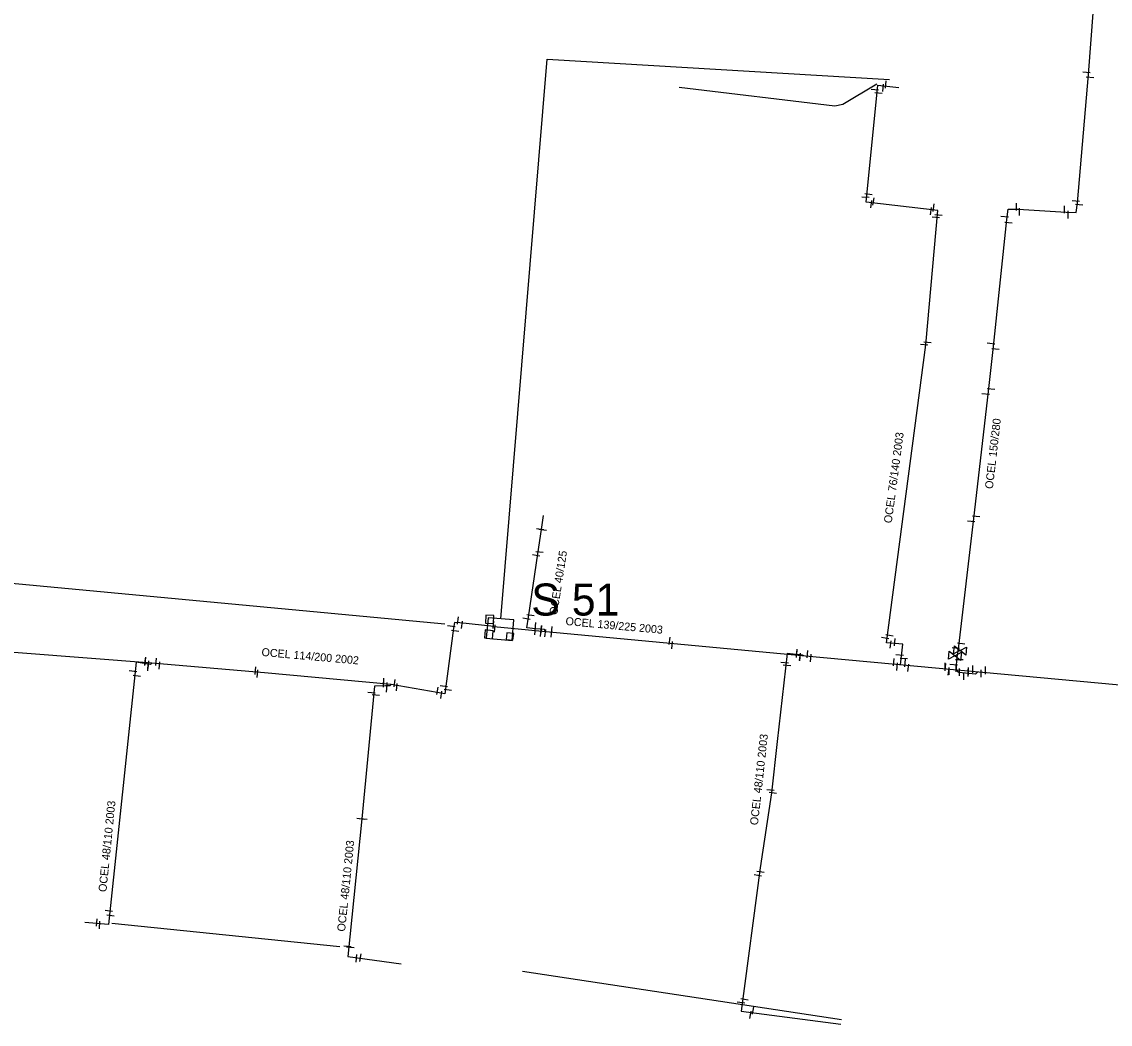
# Model space of a CAD drawing. Extents: x -642943 to -623314, y -1138561 to -1113539.
# Drawn here: x -642552.6 to -642450.6, y -1114146.6 to -1114052.6 of the extents above; entities that cross this region are included whole.
import ezdxf

# ---------------------------------------------------------------- set-up
doc = ezdxf.new("R2010")
doc.units = 0
for name, color, linetype in [('horkovod armatury', 7, 'Continuous'), ('horkovod dimenze', 7, 'Continuous'), ('horkovod předisol', 7, 'Continuous'), ('horkovod sváry', 7, 'Continuous'), ('horkovod trasa', 7, 'Continuous'), ('horkovod zrušený', 7, 'Continuous'), ('horkovod číslo šachty', 7, 'Continuous'), ('horkovod šachty', 7, 'Continuous')]:
    doc.layers.add(name, color=color, linetype=linetype)

# ---------------------------------------------------------------- blocks, each defined once
blk = doc.blocks.new('SPH')
at = {"layer": 'horkovod sváry'}
blk.add_line((0, -0.035), (0, 0.035), dxfattribs=at)
blk = doc.blocks.new('SPH_2')
at = {"layer": 'horkovod sváry'}
blk.add_line((0, -0.035), (0, 0.035), dxfattribs=at)
blk = doc.blocks.new('SPH_1')
at = {"layer": 'horkovod sváry'}
blk.add_line((0, -0.035), (0, 0.035), dxfattribs=at)
blk = doc.blocks.new('POINT_DISPLAY')
blk.add_line((0, 0), (0, 0))
blk = doc.blocks.new('SH')
at = {"layer": 'horkovod armatury'}
for p, q in [((-0.057, -0.039), (-0.056, 0.038)), ((-0.056, 0.038), (0, 0)), ((0.001, 0), (0.058, 0.037)), ((0.058, 0.037), (0.058, -0.039)), ((0.001, 0), (-0.057, -0.039)), ((0.058, -0.039), (0.001, 0))]:
    blk.add_line(p, q, dxfattribs=at)

msp = doc.modelspace()

# ---------------------------------------------------------------- linework, layer by layer
at = {"layer": 'horkovod předisol'}
msp.add_line((-642508.37, -1114109.32), (-642503.5, -1114109.78), dxfattribs=at)
for points in [[(-642463.03, -1114113.56), (-642463.23, -1114113.78), (-642464.5, -1114113.66), (-642464.82, -1114113.63), (-642465.04, -1114113.38), (-642465.03, -1114113.08), (-642464.98, -1114112.45), (-642464.82, -1114111.16), (-642463.4, -1114099.2), (-642462.02, -1114087.28), (-642461.57, -1114083.08), (-642460.31, -1114071.16), (-642460.18, -1114070.21), (-642459.26, -1114070.21), (-642454.75, -1114070.47), (-642453.82, -1114070.52), (-642453.68, -1114069.61), (-642452.66, -1114057.59), (-642451.74, -1114045.64)], [(-642470.26, -1114112.9), (-642470.06, -1114110.98), (-642471.59, -1114110.84), (-642467.91, -1114082.92), (-642466.78, -1114070.32), (-642473.49, -1114069.53), (-642472.41, -1114058.59), (-642470.42, -1114058.79)], [(-642503.5, -1114109.78), (-642503.63, -1114109.61), (-642504.49, -1114109.53), (-642505.28, -1114109.43), (-642505.14, -1114108.43), (-642504.26, -1114102.49), (-642503.91, -1114100.24), (-642503.72, -1114098.9)], [(-642540.43, -1114112.75), (-642565.12, -1114110.86), (-642600.43, -1114107.77), (-642601.27, -1114107.64), (-642601.29, -1114108.35), (-642601.64, -1114111.42)], [(-642508.37, -1114109.32), (-642511.57, -1114108.97), (-642512.08, -1114108.95), (-642512.17, -1114109.48), (-642512.97, -1114115.62), (-642518.02, -1114114.75)], [(-642503.5, -1114109.78), (-642479.51, -1114112.04), (-642466.66, -1114113.23)], [(-642479.32, -1114112.06), (-642479.46, -1114112.01), (-642480.89, -1114111.86), (-642481.84, -1114120.11), (-642482.37, -1114124.92), (-642483.43, -1114131.93), (-642485.2, -1114145.37), (-642475.88, -1114146.6)], [(-642541.9, -1114112.66), (-642544.51, -1114137.25), (-642546.73, -1114137.05)], [(-642540.43, -1114112.75), (-642540.55, -1114112.87), (-642541.9, -1114112.66)], [(-642518.02, -1114114.75), (-642529.89, -1114113.66), (-642540.43, -1114112.75)], [(-642466.65, -1114113.23), (-642462.58, -1114113.61)], [(-642518.53, -1114114.88), (-642519.58, -1114114.92), (-642520.75, -1114127.33), (-642522.07, -1114140.26), (-642517.07, -1114140.94)], [(-642518.02, -1114114.75), (-642518.14, -1114114.88), (-642518.53, -1114114.88)]]:
    msp.add_lwpolyline(points, dxfattribs=at)
at = {"layer": 'horkovod trasa'}
msp.add_line((-642508.37, -1114109.32), (-642503.5, -1114109.78), dxfattribs=at)
for points in [[(-642463.03, -1114113.56), (-642463.23, -1114113.78), (-642464.5, -1114113.66), (-642464.82, -1114113.63), (-642465.04, -1114113.38), (-642465.03, -1114113.08), (-642464.98, -1114112.45), (-642464.82, -1114111.16), (-642463.4, -1114099.2), (-642462.02, -1114087.28), (-642461.57, -1114083.08), (-642460.31, -1114071.16), (-642460.18, -1114070.21), (-642459.26, -1114070.21), (-642454.75, -1114070.47), (-642453.82, -1114070.52), (-642453.68, -1114069.61), (-642452.66, -1114057.59), (-642451.74, -1114045.64)], [(-642470.26, -1114112.9), (-642470.06, -1114110.98), (-642471.59, -1114110.84), (-642467.91, -1114082.92), (-642466.78, -1114070.32), (-642473.49, -1114069.53), (-642472.41, -1114058.59), (-642470.42, -1114058.79)], [(-642503.5, -1114109.78), (-642503.63, -1114109.61), (-642504.49, -1114109.53), (-642505.28, -1114109.43), (-642505.14, -1114108.43), (-642504.26, -1114102.49), (-642503.91, -1114100.24), (-642503.72, -1114098.9)], [(-642540.43, -1114112.75), (-642565.12, -1114110.86), (-642600.43, -1114107.77), (-642601.27, -1114107.64), (-642601.29, -1114108.35), (-642601.64, -1114111.42)], [(-642508.37, -1114109.32), (-642511.57, -1114108.97), (-642512.08, -1114108.95), (-642512.17, -1114109.48), (-642512.97, -1114115.62), (-642518.02, -1114114.75)], [(-642503.5, -1114109.78), (-642479.51, -1114112.04), (-642466.66, -1114113.23)], [(-642479.32, -1114112.06), (-642479.46, -1114112.01), (-642480.89, -1114111.86), (-642481.84, -1114120.11), (-642482.37, -1114124.92), (-642483.43, -1114131.93), (-642485.2, -1114145.37), (-642475.88, -1114146.6)], [(-642541.9, -1114112.66), (-642544.51, -1114137.25), (-642546.73, -1114137.05)], [(-642540.43, -1114112.75), (-642540.55, -1114112.87), (-642541.9, -1114112.66)], [(-642518.02, -1114114.75), (-642529.89, -1114113.66), (-642540.43, -1114112.75)], [(-642466.65, -1114113.23), (-642462.58, -1114113.61)], [(-642462.56, -1114113.61), (-642410.9, -1114118.39)], [(-642518.53, -1114114.88), (-642519.58, -1114114.92), (-642520.75, -1114127.33), (-642522.07, -1114140.26), (-642517.07, -1114140.94)], [(-642518.02, -1114114.75), (-642518.14, -1114114.88), (-642518.53, -1114114.88)]]:
    msp.add_lwpolyline(points, dxfattribs=at)
at = {"layer": 'horkovod zrušený'}
for p, q in [((-642507.72, -1114108.59), (-642503.4, -1114056.13)), ((-642503.4, -1114056.13), (-642471.29, -1114058.06)), ((-642512.97, -1114109.11), (-642663.27, -1114094.95)), ((-642522.83, -1114139.33), (-642544.18, -1114137.17)), ((-642505.7, -1114141.61), (-642475.79, -1114146.15))]:
    msp.add_line(p, q, dxfattribs=at)
for points in [[(-642491.01, -1114058.76), (-642476.42, -1114060.5), (-642475.67, -1114060.35), (-642472.48, -1114058.45)], [(-642506.68, -1114110.62), (-642506.52, -1114108.7), (-642508.93, -1114108.49), (-642509.09, -1114110.41), (-642506.68, -1114110.62)]]:
    msp.add_lwpolyline(points, dxfattribs=at)
at = {"layer": 'horkovod šachty'}
for p, q in [((-642509.13, -1114108.24), (-642509.18, -1114108.99)), ((-642509.18, -1114108.99), (-642508.43, -1114109.05)), ((-642508.38, -1114108.3), (-642509.13, -1114108.24)), ((-642508.43, -1114109.05), (-642508.38, -1114108.3)), ((-642509.19, -1114109.64), (-642509.26, -1114110.39)), ((-642508.44, -1114109.72), (-642509.19, -1114109.64)), ((-642508.51, -1114110.47), (-642508.44, -1114109.72)), ((-642507.17, -1114109.9), (-642507.24, -1114110.54)), ((-642506.52, -1114109.97), (-642507.17, -1114109.9)), ((-642506.59, -1114110.61), (-642506.52, -1114109.97)), ((-642509.26, -1114110.39), (-642508.51, -1114110.47)), ((-642507.24, -1114110.54), (-642506.59, -1114110.61))]:
    msp.add_line(p, q, dxfattribs=at)

# ---------------------------------------------------------------- block references
at = {"layer": 'horkovod armatury', "xscale": 9.999994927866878, "yscale": 9.999994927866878, "rotation": -5.472748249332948}
for p in [(-642464.7, -1114111.56), (-642465.18, -1114112.05)]:
    msp.add_blockref('SH', p, dxfattribs=at)
at = {"layer": 'horkovod sváry'}
for name, p, xscale, yscale, rotation in [('SPH_2', (-642452.83, -1114057.39), 10.000002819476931, 10.00000281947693, 82.90354294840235), ('SPH_2', (-642452.51, -1114057.85), 10.000019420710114, 10.000019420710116, 84.02557180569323), ('SPH', (-642472.67, -1114059.01), 10.000004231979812, 10.000004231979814, 83.01887233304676), ('SPH', (-642471.89, -1114058.82), 9.999989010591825, 9.999989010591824, -5.339288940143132), ('SPH', (-642471.65, -1114058.51), 10.000007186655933, 10.000007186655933, -4.91656886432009), ('SPH', (-642472.34, -1114059.33), 10.000012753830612, 10.000012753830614, 83.36738061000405), ('SPH', (-642473.55, -1114069.06), 9.999995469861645, 9.999995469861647, -94.57388934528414), ('SPH', (-642473.28, -1114068.78), 10.000017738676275, 10.000017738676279, -96.58185290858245), ('SPH', (-642472.84, -1114069.47), 10.000007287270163, 10.000007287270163, 171.2538377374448), ('SPH', (-642473.04, -1114069.74), 10.000015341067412, 10.00001534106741, 171.86989764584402), ('SPH', (-642467.44, -1114070.39), 10.000007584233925, 10.000007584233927, 173.37919552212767), ('SPH', (-642467.2, -1114070.06), 10.000022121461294, 10.000022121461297, 174.0279877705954), ('SPH', (-642453.85, -1114069.44), 9.99998501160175, 9.999985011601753, 85.15705852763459), ('SPH_2', (-642453.53, -1114069.79), 10.00000065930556, 10.00000065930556, 86.06206467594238), ('SPH', (-642466.96, -1114070.98), 9.999994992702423, 9.999994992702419, 84.80566771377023), ('SPH', (-642466.71, -1114070.75), 10.00002064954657, 10.000020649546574, 85.5155139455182), ('SPH_1', (-642460.51, -1114070.93), 9.99998955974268, 9.999989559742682, 85.00736563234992), ('SPH_2', (-642460.16, -1114071.47), 9.99999437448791, 9.999994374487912, 84.06552636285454), ('SPH', (-642468.06, -1114082.92), 10.000001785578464, 10.000001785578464, 84.63418855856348), ('SPH', (-642467.75, -1114082.69), 9.99997769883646, 9.99997769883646, 85.90024045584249), ('SPH_1', (-642461.79, -1114082.8), 9.999997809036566, 9.999997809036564, 83.25132063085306), ('SPH_2', (-642461.37, -1114083.33), 9.999986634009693, 9.999986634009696, 85.18865437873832), ('SPH_1', (-642462.29, -1114087.54), 10.000016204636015, 10.000016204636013, 83.25724371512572), ('SPH_2', (-642461.79, -1114087.07), 9.999982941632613, 9.999982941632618, 83.03525378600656), ('SPH_2', (-642463.66, -1114099.47), 9.999987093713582, 9.99998709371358, 85.23015436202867), ('SPH_2', (-642463.17, -1114099.01), 10.000005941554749, 10.000005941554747, 82.97720808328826), ('SPH_2', (-642504.03, -1114100.21), 9.999999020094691, 9.99999902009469, 81.13908660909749), ('SPH_2', (-642503.81, -1114100.27), 9.999985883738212, 9.999985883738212, 81.82216673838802), ('SPH_2', (-642504.41, -1114102.67), 9.999993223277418, 9.99999322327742, 79.69224215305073), ('SPH_2', (-642504.11, -1114102.32), 10.000001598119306, 10.000001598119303, -97.03784922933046), ('SPH', (-642511.74, -1114108.76), 10.00000851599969, 10.000008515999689, -7.152649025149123), ('SPH', (-642511.37, -1114109.15), 10.000018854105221, 10.000018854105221, -7.48404454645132), ('SPH', (-642508.41, -1114109.15), 9.999987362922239, 9.999987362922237, -5.217376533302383), ('SPH', (-642508.3, -1114109.5), 10.000013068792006, 10.000013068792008, -5.303369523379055), ('SPH_1', (-642505.33, -1114108.59), 10.000019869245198, 10.0000198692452, 80.8184417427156), ('SPH_2', (-642504.96, -1114108.27), 10.00000404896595, 10.000004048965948, 82.21337291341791), ('SPH_1', (-642504.49, -1114109.29), 10.000003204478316, 10.000003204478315, -4.984325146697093), ('SPH', (-642512.37, -1114109.31), 10.000018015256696, 10.000018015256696, 81.26221533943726), ('SPH', (-642512, -1114109.74), 10.00001710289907, 10.00001710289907, 82.52833240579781), ('SPH_2', (-642504.51, -1114109.74), 10.000000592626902, 10.000000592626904, -5.556375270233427), ('SPH_2', (-642503.98, -1114109.9), 10.00002316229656, 10.000023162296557, -3.9553099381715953), ('SPH_2', (-642503.94, -1114109.61), 9.999977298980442, 9.999977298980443, -4.398603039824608), ('SPH', (-642503.92, -1114109.56), 10.000005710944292, 10.000005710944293, -5.233174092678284), ('SPH', (-642503.56, -1114109.94), 10.00001854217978, 10.000018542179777, -5.381077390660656), ('SPH_2', (-642502.98, -1114109.96), 10.000021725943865, 10.000021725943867, -3.6157278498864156), ('SPH_2', (-642502.95, -1114109.68), 9.999980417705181, 9.999980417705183, -3.8098509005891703), ('SPH', (-642471.3, -1114110.14), 10.000013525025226, 10.000013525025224, -100.40781842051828), ('SPH', (-642491.91, -1114110.66), 9.999990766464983, 9.999990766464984, -5.801175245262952), ('SPH', (-642491.67, -1114111.06), 9.999993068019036, 9.999993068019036, -5.293466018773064), ('SPH', (-642471.71, -1114110.38), 10.000004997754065, 10.000004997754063, -100.8402608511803), ('SPH', (-642471.19, -1114111.01), 9.99999432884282, 9.999994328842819, -6.26343886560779), ('SPH', (-642470.84, -1114110.79), 10.000012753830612, 10.000012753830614, 173.36738061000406), ('SPH_2', (-642464.59, -1114110.93), 9.999985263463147, 9.999985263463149, 82.98472044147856), ('SPH', (-642541.07, -1114112.55), 9.99999793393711, 9.999997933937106, 175.52058857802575), ('SPH', (-642480, -1114111.78), 10.000001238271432, 10.000001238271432, -5.1115518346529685), ('SPH', (-642480, -1114111.87), 10.000001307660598, 10.000001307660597, -5.023964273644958), ('SPH', (-642479.69, -1114112.17), 9.999983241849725, 9.999983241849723, -5.59927685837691), ('SPH', (-642479.67, -1114112.19), 10.00001243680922, 10.00001243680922, -5.334988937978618), ('SPH', (-642478.98, -1114111.92), 10.000008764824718, 10.000008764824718, -5.303103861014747), ('SPH', (-642478.67, -1114112.27), 10.0000154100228, 10.0000154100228, -5.717495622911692), ('SPH', (-642470.35, -1114111.98), 10.000006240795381, 10.000006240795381, -95.26237792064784), ('SPH_2', (-642465.08, -1114111.35), 10.00001587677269, 10.000015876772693, 85.39132379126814), ('SPH', (-642541.05, -1114112.62), 10.000019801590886, 10.000019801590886, -4.635441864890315), ('SPH', (-642540.8, -1114113.11), 10.000004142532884, 10.000004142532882, -2.732047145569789), ('SPH', (-642540.75, -1114112.9), 10.000015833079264, 10.000015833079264, -3.5034555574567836), ('SPH', (-642540.07, -1114112.63), 9.999995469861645, 9.999995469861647, 175.42611065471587), ('SPH', (-642539.74, -1114112.97), 9.999977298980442, 9.999977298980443, 175.6013969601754), ('SPH', (-642530.73, -1114113.46), 10.000010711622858, 10.00001071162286, -5.239333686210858), ('SPH', (-642481.13, -1114112.73), 10.000021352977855, 10.000021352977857, 83.6598082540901), ('SPH', (-642480.91, -1114112.97), 9.999995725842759, 9.99999572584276, 82.78818050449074), ('SPH', (-642470.9, -1114112.67), 9.999988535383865, 9.999988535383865, -3.778295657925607), ('SPH', (-642470.58, -1114113.08), 10.000011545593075, 10.000011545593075, -6.0377463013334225), ('SPH', (-642469.97, -1114112.3), 9.999990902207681, 9.999990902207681, -94.76368600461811), ('SPH', (-642469.84, -1114112.74), 10.000005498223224, 10.000005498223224, -5.786148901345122), ('SPH', (-642469.54, -1114113.19), 10.000011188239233, 10.00001118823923, -5.332041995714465), ('SPH', (-642466.09, -1114113.12), 10.000005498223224, 10.000005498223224, 174.21385109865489), ('SPH', (-642465.79, -1114113.54), 10.00001118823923, 10.000011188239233, 174.66795800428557), ('SPH_2', (-642465.29, -1114112.92), 9.999987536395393, 9.999987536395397, 84.28945995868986), ('SPH_2', (-642464.76, -1114112.44), 9.99997858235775, 9.999978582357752, 89.06587330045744), ('SPH', (-642542.2, -1114113.49), 9.999992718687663, 9.999992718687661, -95.7295750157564), ('SPH', (-642541.84, -1114113.93), 9.999987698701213, 9.999987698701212, -96.37940791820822), ('SPH', (-642530.54, -1114113.74), 9.999998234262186, 9.999998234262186, -5.422359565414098), ('SPH', (-642518.71, -1114114.52), 9.999998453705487, 9.999998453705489, -4.315912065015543), ('SPH', (-642518.71, -1114114.64), 9.999987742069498, 9.9999877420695, -3.990894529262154), ('SPH', (-642518.4, -1114115.12), 9.999993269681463, 9.999993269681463, -4.871856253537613), ('SPH', (-642518.4, -1114114.91), 9.999988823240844, 9.999988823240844, -4.236453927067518), ('SPH', (-642517.68, -1114114.63), 10.000004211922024, 10.000004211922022, -6.190162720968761), ('SPH', (-642517.47, -1114115.01), 9.999981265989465, 9.999981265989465, -6.313910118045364), ('SPH', (-642513.66, -1114115.36), 10.000011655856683, 10.000011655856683, -9.723874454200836), ('SPH', (-642513.06, -1114114.89), 10.000007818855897, 10.000007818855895, -98.06920312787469), ('SPH', (-642512.7, -1114115.23), 10.000019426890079, 10.000019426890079, -97.28899232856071), ('SPH', (-642519.86, -1114115.51), 10.000021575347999, 10.000021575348, -94.98860105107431), ('SPH', (-642519.45, -1114115.73), 9.99999651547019, 9.999996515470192, -95.65717841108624), ('SPH', (-642513.31, -1114115.73), 9.999982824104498, 9.999982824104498, -8.11368895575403), ('SPH', (-642482.46, -1114124.66), 10.000006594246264, 10.000006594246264, 83.63885961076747), ('SPH', (-642482.24, -1114124.93), 9.999985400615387, 9.999985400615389, 83.65441639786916), ('SPH', (-642520.89, -1114127.33), 10.000022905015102, 10.000022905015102, -95.8293158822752), ('SPH', (-642520.6, -1114127.34), 9.999989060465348, 9.999989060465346, -95.83791788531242), ('SPH', (-642483.64, -1114132.65), 9.999992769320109, 9.99999276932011, 81.12719961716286), ('SPH', (-642483.4, -1114132.33), 9.999990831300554, 9.999990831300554, 80.60456806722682), ('SPH', (-642544.47, -1114135.95), 10.000021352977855, 10.000021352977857, -96.34019174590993), ('SPH', (-642544.32, -1114136.39), 9.999983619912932, 9.999983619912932, -95.93904018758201), ('SPH', (-642545.58, -1114137.06), 10.000021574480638, 10.000021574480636, -4.582442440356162), ('SPH', (-642545.33, -1114137.3), 9.999987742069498, 9.9999877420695, -3.990894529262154), ('SPH', (-642522.11, -1114139.28), 10.000018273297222, 10.000018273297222, -95.85265170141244), ('SPH', (-642521.83, -1114139.37), 9.999990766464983, 9.999990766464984, -95.80117524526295), ('SPH', (-642521.29, -1114140.42), 10.000016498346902, 10.0000164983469, 173.0204937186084), ('SPH', (-642520.91, -1114140.36), 10.00001203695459, 10.00001203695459, 171.38447172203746), ('SPH', (-642485.22, -1114144.55), 9.999998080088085, 9.999998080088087, -98.49844362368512), ('SPH', (-642484.9, -1114144.25), 10.000019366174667, 10.000019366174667, -99.11778144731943), ('SPH', (-642484.37, -1114145.73), 9.999977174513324, 9.999977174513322, 168.81831579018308), ('SPH', (-642484.11, -1114145.32), 9.999980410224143, 9.999980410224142, 171.09829349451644)]:
    msp.add_blockref(name, p, dxfattribs=dict(at, xscale=xscale, yscale=yscale, rotation=rotation))
at = {"layer": 'horkovod sváry', "xscale": 10, "yscale": 10}
for p in [(-642459.41, -1114069.98), (-642459.11, -1114070.45), (-642454.91, -1114070.23), (-642454.57, -1114070.72), (-642466.1, -1114113.07), (-642465.72, -1114113.51), (-642465.05, -1114113.22), (-642463.89, -1114113.5), (-642463.49, -1114113.31), (-642462.32, -1114113.43), (-642464.74, -1114113.6), (-642464.35, -1114113.97), (-642463.94, -1114113.66), (-642462.71, -1114113.73)]:
    msp.add_blockref('SPH_2', p, dxfattribs=at)
at = {"layer": 'horkovod šachty'}
for p in [(-642508.77, -1114108.64), (-642508.84, -1114110.06), (-642506.87, -1114110.25)]:
    msp.add_blockref('POINT_DISPLAY', p, dxfattribs=at)

# ---------------------------------------------------------------- texts
at = {"layer": 'horkovod dimenze'}
for s, rotation, p in [('OCEL 150/280', 83.4071, (-642461.62, -1114096.45)), ('OCEL 76/140 2003', 82.4022, (-642471.1, -1114099.67)), ('OCEL 40/125', 81.1666, (-642502.45, -1114108.27)), ('OCEL 139/225 2003', 354.7669, (-642501.69, -1114109.17)), ('OCEL 114/200 2002', 354.9435, (-642530.18, -1114112.07)), ('OCEL 48/110 2003', 83.6387, (-642483.64, -1114127.97)), ('OCEL 48/110 2003', 84.2288, (-642544.7, -1114134.23)), ('OCEL 48/110 2003', 84.1708, (-642522.33, -1114137.94))]:
    msp.add_text(s, height=0.75, rotation=rotation, dxfattribs=at).set_placement(p)
at = {"layer": 'horkovod číslo šachty'}
msp.add_text('S 51', height=3, dxfattribs=at).set_placement((-642504.87, -1114108.29))

doc.saveas('drawing.dxf')
